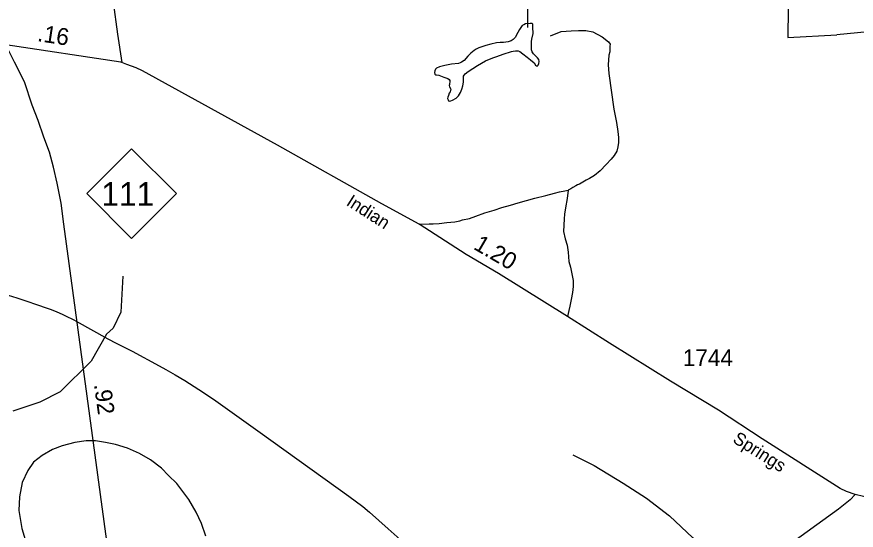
# Model space of a CAD drawing. Extents: x 2206922 to 2357709, y 510027 to 673830.
# Drawn here: x 2329958 to 2336184, y 536120 to 539926 of the extents above; entities that cross this region are included whole.
import ezdxf

# ---------------------------------------------------------------- set-up
doc = ezdxf.new("R2010")
doc.units = 0
for name, color, linetype in [('Exist Boundary Land Use Park State Division NC Parks and Recreation', 7, 'Continuous'), ('Exist Hydrographic Misc Water Feature', 7, 'Continuous'), ('Exist Road Non-System Type 51', 7, 'Continuous'), ('Exist Road Primary NC Attributed', 7, 'Continuous'), ('Exist Road Primary NC Service Mileage Hundredths English Label', 7, 'Continuous'), ('Exist Road Primary NC Shield CELL', 7, 'Continuous'), ('Exist Road Primary NC Shield Number Label', 7, 'Continuous'), ('Exist Road Secondary Mileage Hundredths English Label', 7, 'Continuous'), ('Exist Road Secondary Type 51 Attributed', 7, 'Continuous'), ('Exist Road Secondary Type 51 Label', 7, 'Continuous'), ('Exist Road Secondary Type 51 Number Label', 7, 'Continuous')]:
    doc.layers.add(name, color=color, linetype=linetype)

msp = doc.modelspace()

# ---------------------------------------------------------------- linework, layer by layer
at = {"layer": 'Exist Boundary Land Use Park State Division NC Parks and Recreation'}
for points in [[(2330498, 542278.7), (2330571.8, 542271.5), (2330575.6, 541923.8), (2330566.3, 541662), (2330576.9, 541428.2), (2330592.5, 541092.5), (2330613.5, 540814.9), (2331515, 540820.6), (2331517.3, 540229), (2334198.5, 540185.8), (2334205.1, 540691.6), (2335074.9, 540673), (2335069.6, 540223.1), (2335681.6, 540201.7), (2335676.2, 539773.8), (2336039.8, 539791.9)], [(2336024.4, 541126.6), (2336335.5, 541016.3), (2336685.2, 540866.5), (2337137.3, 540680.1), (2337500.9, 540528.5), (2337784.3, 540405.9), (2337940.9, 540343.9), (2338195.3, 540311), (2338398.9, 540327.4), (2338604.8, 540319.9), (2338869.2, 540283.1), (2339087.6, 540239.7), (2339037.8, 540065.3), (2338874, 540049.3), (2338626.3, 540030.3), (2338195, 539989.1), (2337795.7, 539954.4), (2337204.6, 539903.2), (2336805.2, 539866.5), (2336369.9, 539825.3), (2336040.3, 539793.2)]]:
    msp.add_lwpolyline(points, dxfattribs=at)
at = {"layer": 'Exist Hydrographic Misc Water Feature'}
msp.add_line((2330380.8, 537678.8), (2330398.7, 537669.6), dxfattribs=at)
for points in [[(2333542.7, 543011.2), (2333584.8, 542935.3), (2333683, 542789.5), (2333813.6, 542553.7), (2333935.8, 542370), (2333992.2, 542146), (2333991.4, 541787.9), (2333902.4, 541521.6), (2333809.1, 541285.3), (2333666, 541048.8), (2333634.8, 540796.6), (2333705.3, 540546.8), (2333760.1, 540296.8), (2333746.8, 540038.7), (2333745.3, 539846.6)], [(2333766, 539875.9), (2333730, 539873.7), (2333718.3, 539867.3), (2333706.2, 539861.4), (2333696.1, 539847.1), (2333686.3, 539831.2), (2333674.6, 539809), (2333653.3, 539772.9), (2333639.3, 539758.8), (2333625.4, 539746.7), (2333601.4, 539740.1), (2333567.6, 539735.9), (2333543.8, 539735.8), (2333515.3, 539733.2), (2333473.6, 539722.9), (2333436.1, 539714.3), (2333384, 539695.8), (2333364.1, 539685.8), (2333350.6, 539675.7), (2333326.6, 539657.4), (2333303, 539635), (2333275.1, 539602.7), (2333257.3, 539590.8), (2333245.2, 539584.5), (2333233.1, 539580.2), (2333181.4, 539575.8), (2333133.3, 539565.2), (2333092, 539554.8), (2333071.5, 539546.5), (2333062.1, 539538.6), (2333058, 539524.6), (2333055.9, 539512.4), (2333058.4, 539500.7), (2333064.4, 539496.5), (2333070.1, 539494.9), (2333088.6, 539492.9), (2333126.3, 539477.5), (2333154.8, 539469.5), (2333164.4, 539461.6), (2333168.7, 539453.7), (2333170.6, 539447.7), (2333167.1, 539423.9), (2333164.8, 539415.7), (2333167.5, 539407.7), (2333177.1, 539389.9), (2333175.5, 539380.1), (2333171.8, 539369.7), (2333165.9, 539359.6), (2333160.3, 539341.8), (2333156, 539331.5), (2333152.3, 539319.9), (2333156.2, 539309.6), (2333160.3, 539303.7), (2333168.5, 539301.6), (2333178.2, 539303.8), (2333190.3, 539308.1), (2333216.1, 539322.5), (2333233.5, 539340.5), (2333249.5, 539364.5), (2333259.4, 539390.6), (2333267.2, 539414.9), (2333271, 539442.7), (2333270.4, 539472.8), (2333270.4, 539485), (2333276.4, 539493), (2333282.3, 539502.7), (2333306.1, 539521), (2333375.8, 539564.1), (2333434.9, 539600.6), (2333489, 539621.2), (2333518.7, 539631.3), (2333564.3, 539650), (2333626.6, 539668.6), (2333639.9, 539670.7), (2333657.8, 539672.8), (2333676, 539672.9), (2333688.1, 539669.1), (2333710.5, 539651.6), (2333744.3, 539625.8), (2333767.1, 539606.1), (2333795.4, 539584.5), (2333805, 539568.4), (2333811.2, 539562.6), (2333817.3, 539560.9), (2333825.1, 539566.6), (2333829.2, 539581), (2333831, 539594.9), (2333830.8, 539608.7), (2333820.8, 539622.8), (2333806.6, 539634.6), (2333790, 539650.5), (2333780, 539666.2), (2333775.9, 539680.2), (2333776.1, 539696.1), (2333775.5, 539710.3), (2333775.5, 539728.1), (2333775.3, 539742.4), (2333779, 539760), (2333786.5, 539802.3), (2333785.9, 539850.3)], [(2333785.9, 539850.3), (2333785.9, 539866), (2333785.7, 539872.2), (2333777.9, 539876.2), (2333766, 539875.9)], [(2330743.8, 538002.8), (2330729.8, 537736.4), (2330672.8, 537619.2), (2330623.8, 537574.6), (2330508.8, 537373.1), (2330278.7, 537147.3), (2330129.9, 537069), (2329929.7, 537001.9)], [(2329766.7, 537904.6), (2329828, 537883.3), (2329959, 537842.9), (2330038.8, 537816.7), (2330096, 537796.7)], [(2329766.7, 537904.6), (2329828, 537883.3), (2329959, 537842.9), (2330038.8, 537816.7), (2330096, 537796.7)], [(2330096, 537796.7), (2330191.8, 537763.4), (2330212.7, 537755.4)], [(2330096, 537796.7), (2330191.8, 537763.4), (2330212.7, 537755.4)], [(2330212.7, 537755.4), (2330255.8, 537738.9), (2330293.7, 537721.9)], [(2330212.7, 537755.4), (2330255.8, 537738.9), (2330293.7, 537721.9)], [(2330293.7, 537721.9), (2330318.7, 537710.6), (2330380.8, 537678.8)], [(2330293.7, 537721.9), (2330318.7, 537710.6), (2330380.8, 537678.8)], [(2330398.7, 537669.6), (2330633.1, 537538.3), (2330695.2, 537507.1)], [(2330398.7, 537669.6), (2330633.1, 537538.3), (2330695.2, 537507.1)], [(2330695.2, 537507.1), (2330812.7, 537447.8), (2331015.1, 537338.7)], [(2330695.2, 537507.1), (2330812.7, 537447.8), (2331015.1, 537338.7)], [(2331015.1, 537338.7), (2331063.9, 537312.6), (2331132.8, 537273)], [(2331015.1, 537338.7), (2331063.9, 537312.6), (2331132.8, 537273)], [(2331132.8, 537273), (2331203.5, 537230.3), (2331307.5, 537162.8)], [(2331132.8, 537273), (2331203.5, 537230.3), (2331307.5, 537162.8)], [(2331307.5, 537162.8), (2331415.7, 537092.4), (2331763.3, 536843.4)], [(2331307.5, 537162.8), (2331415.7, 537092.4), (2331763.3, 536843.4)], [(2331763.3, 536843.4), (2332419.7, 536373), (2332523.8, 536296.2), (2332573.9, 536254.6), (2332712.3, 536130.8)], [(2331763.3, 536843.4), (2332419.7, 536373), (2332523.8, 536296.2), (2332573.9, 536254.6), (2332712.3, 536130.8)], [(2331360, 536075.9), (2331326.9, 536169.5), (2331288.2, 536255.1), (2331233.2, 536348.4), (2331144, 536465.4), (2331083.3, 536526.7), (2331030.9, 536580.1), (2330950.3, 536641.2), (2330867.8, 536688.3), (2330779.3, 536729.4), (2330689, 536756.4), (2330615, 536771.6), (2330540.8, 536782.7), (2330473.1, 536782.1), (2330389, 536771.1), (2330293.3, 536746.1), (2330223.8, 536717.4), (2330146.3, 536674.6), (2330082.7, 536625.9), (2330039.4, 536563.5)], [(2334081.8, 536678.9), (2334240.9, 536600.6), (2334456.2, 536468.9), (2334627.3, 536357.2), (2334798.5, 536226.8), (2334972.2, 536064.9), (2335142.8, 535860.8), (2335276.7, 535682.5), (2335378, 535507.5), (2335484.4, 535298.9), (2335558.8, 535089.8), (2335605.6, 534818.4), (2335610.1, 534564.7), (2335588.5, 534366.4), (2335562.1, 534219.9), (2335513.3, 534093.8), (2335411.4, 533910.5), (2335290.8, 533777.4), (2335168, 533668.1), (2335145.8, 533654.9)], [(2330039.4, 536563.5), (2329998.4, 536473), (2329977.5, 536368.9), (2329972.8, 536266.9), (2329994.3, 536133.2), (2330021, 536051.6)], [(2332712.3, 536130.8), (2332757.8, 536090.2), (2332868.7, 535992.8)]]:
    msp.add_lwpolyline(points, dxfattribs=at)
at = {"layer": 'Exist Road Non-System Type 51'}
for points in [[(2333916.4, 539783.9), (2333996.2, 539816.1), (2334069.3, 539822.7), (2334123.6, 539824.9), (2334177.9, 539824.9), (2334231.1, 539813.8), (2334298.7, 539777.3), (2334347.5, 539739.6), (2334359.1, 539724), (2334357.4, 539707.4), (2334355.9, 539679.8), (2334356.3, 539665.3), (2334349.7, 539640.9), (2334344.1, 539569.9), (2334348.6, 539506.8), (2334386.2, 539240.7), (2334405.1, 539143.1), (2334416.1, 539076.6), (2334419.5, 539030.1), (2334420.6, 538993.5), (2334415, 538961.3), (2334407.3, 538930.3), (2334388.4, 538897), (2334365.2, 538870.4), (2334328.6, 538831.6), (2334284.3, 538783.9), (2334242.2, 538748.5), (2334204.5, 538726.3), (2334180.1, 538714.1), (2334130.7, 538686), (2334116.7, 538679.8), (2334103.7, 538673.1), (2334081.5, 538660.9), (2334068.2, 538652), (2334048, 538641.5)], [(2332942, 538388.3), (2333016.7, 538390.4), (2333046.7, 538392.1), (2333089.9, 538393.7), (2333146.4, 538402), (2333207.9, 538407), (2333242.8, 538413.7), (2333262.7, 538420.3), (2333315.9, 538432), (2333363.3, 538448.6), (2333428.1, 538471.9), (2333497.9, 538493.5), (2333554.4, 538511.8), (2333619.2, 538530.1), (2333677.4, 538546.7), (2333738.9, 538563.3), (2333800.4, 538581.6), (2333881.8, 538601.6), (2333945, 538618.2), (2333983.2, 538628.2), (2334021.4, 538636.5), (2334048, 538641.5)], [(2334048, 538641.5), (2334039.8, 538578.9), (2334026.4, 538510.1), (2334019.8, 538461.9), (2334016.4, 538428.6), (2334011.5, 538335.5), (2334024.7, 538279), (2334038.9, 538232.4), (2334047.2, 538182.5), (2334052.2, 538111), (2334063.8, 538069.5), (2334075.4, 538019.6), (2334083.7, 537971.3), (2334083.7, 537926.4), (2334080.4, 537883.2), (2334070.5, 537831.7), (2334058.8, 537781.8), (2334052.2, 537748.5), (2334041.6, 537704.3)]]:
    msp.add_lwpolyline(points, dxfattribs=at)
at = {"layer": 'Exist Road Primary NC Attributed'}
msp.add_lwpolyline([(2330768.9, 534983.6), (2330751.2, 535108.9), (2330305.7, 538388.8), (2330286, 538544.7), (2330258.5, 538692.2), (2330229.3, 538811.8), (2330200, 538921.5), (2330158.8, 539035), (2330115.7, 539158.5), (2330072.5, 539271.8), (2330015.9, 539443.1), (2329941.8, 539589.7), (2329877.8, 539717.8)], dxfattribs=at)
at = {"layer": 'Exist Road Primary NC Shield CELL'}
msp.add_lwpolyline([(2330476.6, 538615.2), (2330809.6, 538948.2), (2331142.6, 538615.2), (2330809.6, 538282.2)], close=True, dxfattribs=at)
at = {"layer": 'Exist Road Secondary Type 51 Attributed'}
for points in [[(2330473.4, 542445.3), (2330487.3, 542383), (2330495.6, 542324.8), (2330498, 542278.7), (2330500.6, 542231.7), (2330505.5, 542107), (2330513.8, 541903.1), (2330512.3, 541671.4), (2330524.5, 541463.7), (2330539.6, 541177.8), (2330555.6, 540984.2), (2330565.5, 540818.4), (2330593.9, 540594.9), (2330630.7, 540337.3), (2330671.9, 540033.9), (2330704.4, 539798.4), (2330736.8, 539586.8)], [(2330736.8, 539586.8), (2330730.7, 539588.8), (2329877.8, 539717.8)], [(2336175.2, 536384.4), (2336111.8, 536407.3), (2336065.3, 536430.1), (2335486.3, 536797.6), (2335162.2, 537010), (2334806.9, 537224.9), (2334354, 537508), (2334041.6, 537704.3), (2333530.5, 538023.5), (2333291.4, 538163.4), (2332942, 538388.3), (2332665.9, 538539.9), (2331892.7, 538975.7), (2330889.2, 539526.6), (2330842.9, 539548.1), (2330808.9, 539559.7), (2330774.7, 539573.4), (2330736.8, 539586.8)], [(2336175.2, 536384.4), (2336138.9, 536344.7), (2336053.2, 536275.2), (2335541.9, 535908.6), (2335438.3, 535832.8), (2335342.7, 535763), (2335233, 535681.5), (2335080.1, 535568.4), (2334006.5, 534780.2), (2333591, 534480.9), (2333497.1, 534411.1), (2333428.9, 534362.8), (2333354.1, 534308), (2333222.8, 534213.2), (2332998.1, 534057.2)], [(2339377.4, 536312.6), (2339018.2, 536320.2), (2338420.7, 536329.5), (2337791.1, 536333.7), (2337144.6, 536343), (2336563.1, 536353.1), (2336390.7, 536354.8), (2336287.6, 536361.6), (2336238.6, 536370.1), (2336175.2, 536384.4)]]:
    msp.add_lwpolyline(points, dxfattribs=at)

# ---------------------------------------------------------------- texts
at = {"layer": 'Exist Road Primary NC Service Mileage Hundredths English Label'}
msp.add_text('.92', height=125, rotation=277.73396, dxfattribs=at).set_placement((2330530.2, 537200.4))
at = {"layer": 'Exist Road Primary NC Shield Number Label'}
msp.add_text('111', height=175, dxfattribs=at).set_placement((2330585.7, 538525.5))
at = {"layer": 'Exist Road Secondary Mileage Hundredths English Label'}
for s, rotation, p in [('.16', 351.40394, (2330105.6, 539746.5)), ('1.20', 329.67965, (2333337.9, 538208.6))]:
    msp.add_text(s, height=125, rotation=rotation, dxfattribs=at).set_placement(p)
at = {"layer": 'Exist Road Secondary Type 51 Label'}
for s, rotation, p in [('Indian', 327.41391, (2332395, 538533.9)), ('Springs', 327.59568, (2335260.6, 536776.7))]:
    msp.add_text(s, height=95, rotation=rotation, dxfattribs=at).set_placement(p)
at = {"layer": 'Exist Road Secondary Type 51 Number Label'}
msp.add_text('1744', height=125, dxfattribs=at).set_placement((2334897.4, 537336.5))

doc.saveas('drawing.dxf')
